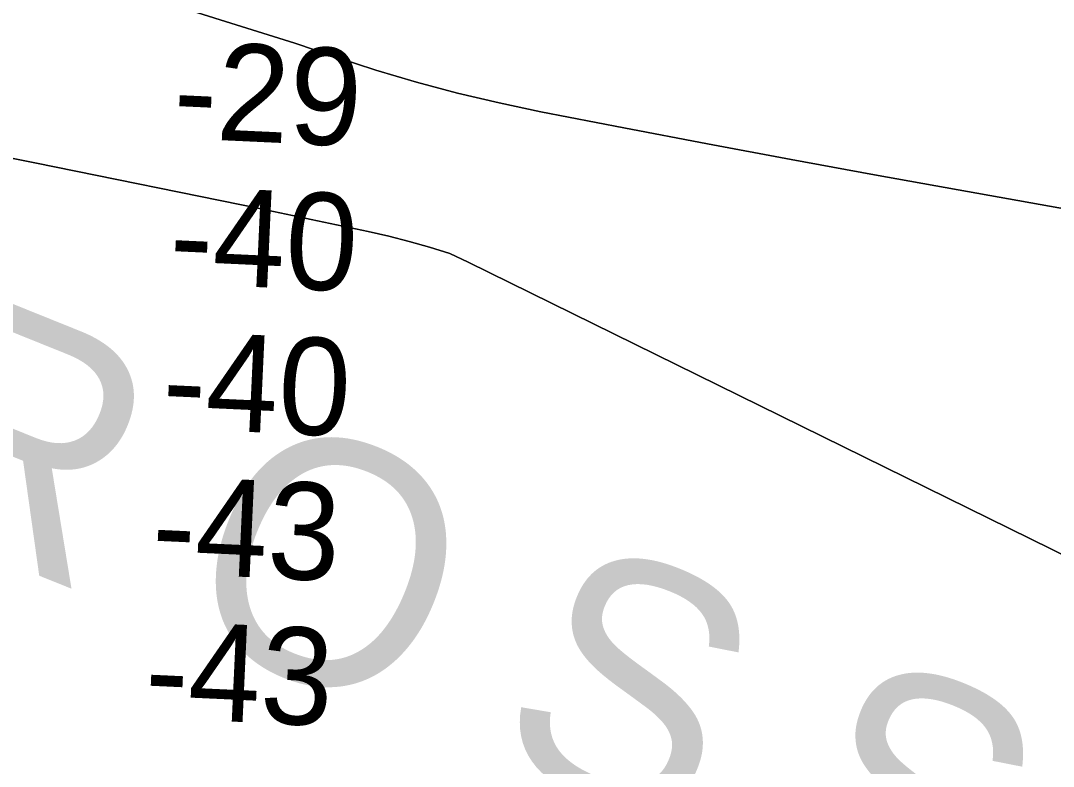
# Model space of a CAD drawing. Extents: x 3297753 to 3335611, y 652252 to 677623.
# Drawn here: x 3327429 to 3328142, y 661162 to 661676 of the extents above; entities that cross this region are included whole.
import ezdxf

# ---------------------------------------------------------------- set-up
doc = ezdxf.new("R2010")
doc.units = 0
for name, color, linetype in [('V-RIVR-EDGE', 7, 'Continuous'), ('V-RIVR-IDEN', 7, 'Continuous'), ('V-RIVR-RANG', 7, 'Continuous'), ('V-TOPO-DPTH', 7, 'Continuous'), ('V-TOPO-MINR', 7, 'Continuous')]:
    doc.layers.add(name, color=color, linetype=linetype)

msp = doc.modelspace()

# ---------------------------------------------------------------- linework, layer by layer
at = {"layer": 'V-RIVR-EDGE'}
msp.add_spline([(3331038.76, 661614.33), (3331015.55, 661616.46), (3330991.1, 661618.6), (3330971.62, 661619.06), (3330955.05, 661620.76), (3330920.24, 661624.16), (3330900.76, 661626.28), (3330858.5, 661633.02), (3330839.03, 661635.14), (3330820.39, 661641.82), (3330802.57, 661644.76), (3330795.53, 661644.78), (3330777.7, 661643.16), (3330759.46, 661643.21), (3330728.79, 661642.87), (3330721.75, 661645.38), (3330715.54, 661647.46), (3330708.5, 661649.55), (3330679.91, 661652.94), (3330635.98, 661657.19), (3330576.31, 661662.73), (3330543.58, 661666.95), (3330530.74, 661670.72), (3330500.9, 661672.86), (3330450.77, 661680.86), (3330395.24, 661686.8), (3330354.64, 661693.12), (3330298.29, 661701.96), (3330271.77, 661703.27), (3330255.6, 661704.56), (3330226.19, 661711.26), (3330209.2, 661713.37), (3330195.11, 661713.82), (3330163.19, 661712.24), (3330101.44, 661712.81), (3330065.38, 661714.97), (3330053.78, 661717.9), (3330048.82, 661722.06), (3330042.62, 661727.88), (3330032.27, 661733.71), (3330000.78, 661739.17), (3329971.36, 661740.49), (3329959.75, 661738.86), (3329936.53, 661734.77), (3329919.52, 661731.08), (3329896.73, 661731.56), (3329881.39, 661732.84), (3329863.57, 661730.39), (3329856.94, 661734.56), (3329851.97, 661735.4), (3329837.05, 661735.02), (3329820.48, 661737.13), (3329797.27, 661739.26), (3329766.6, 661738.92), (3329750.02, 661741.45), (3329713.97, 661745.69), (3329707.76, 661747.36), (3329704.05, 661754.41), (3329697.01, 661756.92), (3329690.36, 661751.55), (3329679.17, 661752.4), (3329644.78, 661757.46), (3329618.68, 661762.5), (3329571.04, 661772.15), (3329537.07, 661776.79), (3329474.5, 661784.82), (3329449.23, 661788.62), (3329412.35, 661794.1), (3329395.77, 661794.97), (3329382.09, 661795), (3329372.15, 661795.03), (3329344.38, 661797.58), (3329327.81, 661798.45), (3329318.69, 661797.64), (3329274.34, 661798.17), (3329252.79, 661801.54), (3329195.61, 661807.48), (3329121.03, 661818.86), (3329075.04, 661824.77), (3329036.51, 661834.82), (3329003.37, 661842.77), (3328965.25, 661845.36), (3328929.19, 661847.1), (3328910.13, 661848.39), (3328879.06, 661857.17), (3328826.45, 661865.59), (3328781.69, 661870.68), (3328715.81, 661878.72), (3328661.94, 661882.17), (3328658.21, 661885.08), (3328656.98, 661889.64), (3328635.84, 661889.69), (3328604.36, 661895.16), (3328596.9, 661896), (3328588.61, 661895.2), (3328581.97, 661895.63), (3328549.66, 661901.92), (3328499.93, 661905.78), (3328480.46, 661909.97), (3328465.97, 661917.05), (3328455.2, 661918.32), (3328428.27, 661922.12), (3328418.74, 661922.97), (3328415.41, 661918.83), (3328409.6, 661918.02), (3328403.39, 661918.45), (3328401.74, 661921.36), (3328394.71, 661928), (3328342.1, 661938.91), (3328293.21, 661948.57), (3328270.84, 661953.18), (3328208.29, 661968.67), (3328152.36, 661978.34), (3328103.05, 661985.1), (3328040.49, 661995.2), (3327953.07, 662008.68), (3327892.57, 662016.29), (3327875.16, 662015.5), (3327861.06, 662010.56), (3327855.25, 662009.33), (3327844.06, 662010.61), (3327834.54, 662016.02), (3327815.08, 662023.11), (3327799.33, 662025.22), (3327779.03, 662028.59), (3327711.49, 662036.63), (3327562.76, 662061.87), (3327513.03, 662069.04), (3327479.06, 662074.51), (3327443.01, 662079.99), (3327406.96, 662084.22), (3327362.63, 662088.89), (3327314.13, 662089.01), (3327294.65, 662089.47), (3327271.45, 662092.02), (3327231.25, 662096.68), (3327193.13, 662101.74), (3327145.9, 662108.91), (3327115.66, 662116.03), (3327063.45, 662123.2), (3327026.99, 662126.19), (3326973.54, 662133.79), (3326935.83, 662138.44), (3326889.83, 662141.04)], degree=3, dxfattribs=at)
at = {"layer": 'V-TOPO-DPTH'}
for points in [[(3326490.16, 661954.47), (3326838.99, 661901.24), (3326841.38, 661900.87), (3326846.16, 661900.12), (3326850.04, 661899.5), (3326853.31, 661898.93), (3326856.57, 661898.28), (3326859.81, 661897.56), (3326863.04, 661896.77), (3327618.72, 661660.5), (3327646.51, 661651.01), (3327674.44, 661641.93), (3327702.6, 661633.65), (3327730.93, 661626), (3327759.5, 661619.32), (3327788.23, 661613.27), (3327845.69, 661602.19), (3327903.3, 661591.21), (3327960.93, 661580.39), (3328018.61, 661569.81), (3328076.32, 661559.38), (3328224.11, 661533)], [(3328224.11, 661533), (3328076.32, 661559.38), (3328018.61, 661569.81), (3327960.93, 661580.39), (3327903.3, 661591.21), (3327845.69, 661602.19), (3327788.23, 661613.27), (3327759.5, 661619.32), (3327730.93, 661626), (3327702.6, 661633.65), (3327674.44, 661641.93), (3327646.51, 661651.01), (3327618.72, 661660.5), (3326863.04, 661896.77), (3326859.81, 661897.56), (3326856.57, 661898.28), (3326853.31, 661898.93), (3326850.04, 661899.5), (3326846.16, 661900.12), (3326841.38, 661900.87), (3326838.99, 661901.24), (3326490.16, 661954.47)], [(3327352.36, 661595.22), (3327439.17, 661577.94), (3327595.3, 661546.25), (3327603.98, 661544.47), (3327612.65, 661542.68), (3327621.32, 661540.87), (3327629.99, 661539.04), (3327669.24, 661530.71), (3327683.46, 661527.45), (3327697.61, 661523.89), (3327711.63, 661519.89), (3327725.58, 661515.59), (3327738.14, 661509.61), (3328298.51, 661234.09)], [(3328298.51, 661234.09), (3327738.14, 661509.61), (3327725.58, 661515.59), (3327711.63, 661519.89), (3327697.61, 661523.89), (3327683.46, 661527.45), (3327669.24, 661530.71), (3327629.99, 661539.04), (3327621.32, 661540.87), (3327612.65, 661542.68), (3327603.98, 661544.47), (3327595.3, 661546.25), (3327439.17, 661577.94), (3327352.36, 661595.22)]]:
    msp.add_lwpolyline(points, dxfattribs=at)
at = {"layer": 'V-TOPO-MINR'}
for points in [[(3328224.11, 661533), (3328076.32, 661559.38), (3328018.61, 661569.81), (3327960.93, 661580.39), (3327903.3, 661591.21), (3327845.69, 661602.19), (3327788.23, 661613.27), (3327759.5, 661619.32), (3327730.93, 661626), (3327702.6, 661633.65), (3327674.44, 661641.93), (3327646.51, 661651.01), (3327618.72, 661660.5), (3326863.04, 661896.77), (3326859.81, 661897.56), (3326856.57, 661898.28), (3326853.31, 661898.93), (3326850.04, 661899.5), (3326846.16, 661900.12), (3326841.38, 661900.87), (3326838.99, 661901.24), (3326490.16, 661954.47)], [(3328298.51, 661234.09), (3327738.14, 661509.61), (3327725.58, 661515.59), (3327711.63, 661519.89), (3327697.61, 661523.89), (3327683.46, 661527.45), (3327669.24, 661530.71), (3327629.99, 661539.04), (3327621.32, 661540.87), (3327612.65, 661542.68), (3327603.98, 661544.47), (3327595.3, 661546.25), (3327439.17, 661577.94), (3327352.36, 661595.22)]]:
    msp.add_lwpolyline(points, dxfattribs=at)

# ---------------------------------------------------------------- texts
at = {"layer": 'V-RIVR-IDEN'}
msp.add_text('C R O S S  I N G', height=166.9997, rotation=338.07465, dxfattribs=at).set_placement((3327117.4, 661424.19))
at = {"layer": 'V-RIVR-RANG'}
for s, p in [('-29', (3327533.96, 661595.2)), ('-40', (3327531.21, 661495.22)), ('-40', (3327526.35, 661395.34)), ('-43', (3327519.11, 661295.57)), ('-43', (3327514.25, 661195.69))]:
    msp.add_text(s, height=67, rotation=357.355, dxfattribs=at).set_placement(p)

doc.saveas('drawing.dxf')
